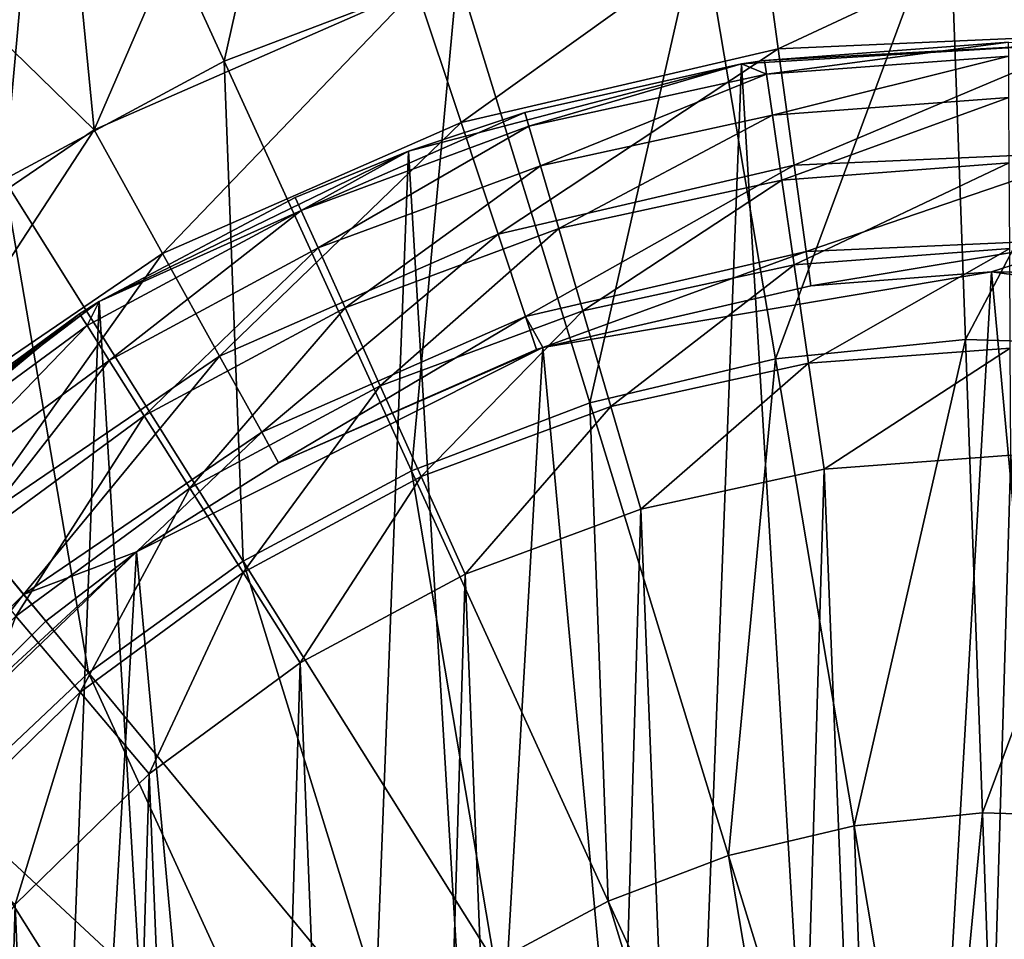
# Model space of a CAD drawing. Header units: millimetres. Extents: x 64 to 3333, y 103 to 3347.
# Tile 105 of 519: x 100 to 112, y 2026 to 2037. Entities that reach past the tile are written whole.
import ezdxf

# ---------------------------------------------------------------- set-up
doc = ezdxf.new("R2010")
doc.units = ezdxf.units.MM
doc.header["$LTSCALE"] = 25.4
doc.layers.get('0').update_dxf_attribs({"true_color": 0xff5454})

# ---------------------------------------------------------------- blocks, each defined once
blk = doc.blocks.new('SPIDER-6785-9743.STL')
at = {"color": 7, "true_color": 0xffffff}
mesh = blk.add_polyface(dxfattribs=at)
corners = [(103.744, 2042.162, 23.083), (102.411, 2036.226, 19.854), (100.297, 2040.852, 23.083), (105.237, 2037.3, 19.854)]
mesh.append_faces([[corners[k] for k in face] for face in [(0, 1, 2), (1, 0, 3)]], dxfattribs={"vtx0": -1, "color": 7})
mesh = blk.add_polyface(dxfattribs=at)
corners = [(103.754, 2042.131, 100.694), (100.31, 2040.822, 100.694), (100.84, 2035.394, 103.919)]
mesh.append_faces([[corners[k] for k in face] for face in [(0, 1, 2)]], dxfattribs={"color": 7})
mesh = blk.add_polyface(dxfattribs=at)
corners = [(104.739, 2037.104, 103.919), (103.754, 2042.131, 100.694), (100.84, 2035.394, 103.919)]
mesh.append_faces([[corners[k] for k in face] for face in [(0, 1, 2)]], dxfattribs={"color": 7})
mesh = blk.add_polyface(dxfattribs=at)
corners = [(100.297, 2040.852, 23.083), (99.75, 2034.792, 19.854), (97.05, 2039.103, 23.083), (102.411, 2036.226, 19.854)]
mesh.append_faces([[corners[k] for k in face] for face in [(0, 1, 2), (1, 0, 3)]], dxfattribs={"vtx0": -1, "color": 7})
mesh = blk.add_polyface(dxfattribs=at)
corners = [(100.84, 2035.394, 103.919), (100.31, 2040.822, 100.694), (97.067, 2039.075, 100.694)]
mesh.append_faces([[corners[k] for k in face] for face in [(0, 1, 2)]], dxfattribs={"color": 7})
mesh = blk.add_polyface(dxfattribs=at)
corners = [(100.84, 2035.394, 103.919), (97.067, 2039.075, 100.694), (97.321, 2032.997, 103.919)]
mesh.append_faces([[corners[k] for k in face] for face in [(0, 1, 2)]], dxfattribs={"color": 7})
mesh = blk.add_polyface(dxfattribs=at)
corners = [(111.186, 2038.302, 19.854), (109.084, 2032.621, 17.288), (108.178, 2037.996, 19.854), (111.382, 2032.855, 17.288)]
mesh.append_faces([[corners[k] for k in face] for face in [(0, 1, 2), (1, 0, 3)]], dxfattribs={"vtx0": -1, "color": 7})
mesh = blk.add_polyface(dxfattribs=at)
corners = [(114.207, 2038.213, 19.854), (111.382, 2032.855, 17.288), (111.186, 2038.302, 19.854), (113.691, 2032.787, 17.288)]
mesh.append_faces([[corners[k] for k in face] for face in [(0, 1, 2), (1, 0, 3)]], dxfattribs={"vtx0": -1, "color": 7})
mesh = blk.add_polyface(dxfattribs=at)
corners = [(109.118, 2036.375, 105.177), (113.141, 2038.255, 103.919), (108.887, 2038.069, 103.919), (113.057, 2036.547, 105.177)]
mesh.append_faces([[corners[k] for k in face] for face in [(0, 1, 2), (1, 0, 3)]], dxfattribs={"vtx0": -1, "color": 7})
mesh = blk.add_polyface(dxfattribs=at)
corners = [(105.278, 2035.482, 105.177), (108.887, 2038.069, 103.919), (104.739, 2037.104, 103.919), (109.118, 2036.375, 105.177)]
mesh.append_faces([[corners[k] for k in face] for face in [(0, 1, 2), (1, 0, 3)]], dxfattribs={"vtx0": -1, "color": 7})
mesh = blk.add_polyface(dxfattribs=at)
corners = [(108.178, 2037.996, 19.854), (106.836, 2032.089, 17.288), (105.237, 2037.3, 19.854), (109.084, 2032.621, 17.288)]
mesh.append_faces([[corners[k] for k in face] for face in [(0, 1, 2), (1, 0, 3)]], dxfattribs={"vtx0": -1, "color": 7})
mesh = blk.add_polyface(dxfattribs=at)
corners = [(105.237, 2037.3, 19.854), (104.677, 2031.268, 17.288), (102.411, 2036.226, 19.854), (106.836, 2032.089, 17.288)]
mesh.append_faces([[corners[k] for k in face] for face in [(0, 1, 2), (1, 0, 3)]], dxfattribs={"vtx0": -1, "color": 7})
mesh = blk.add_polyface(dxfattribs=at)
corners = [(101.667, 2033.899, 105.177), (104.739, 2037.104, 103.919), (100.84, 2035.394, 103.919), (105.278, 2035.482, 105.177)]
mesh.append_faces([[corners[k] for k in face] for face in [(0, 1, 2), (1, 0, 3)]], dxfattribs={"vtx0": -1, "color": 7})
mesh = blk.add_polyface(dxfattribs=at)
corners = [(109.311, 2034.966, 106.87), (113.057, 2036.547, 105.177), (109.118, 2036.375, 105.177), (112.988, 2035.127, 106.87)]
mesh.append_faces([[corners[k] for k in face] for face in [(0, 1, 2), (1, 0, 3)]], dxfattribs={"vtx0": -1, "color": 7})
at = {"color": 0}
mesh = blk.add_polyface(dxfattribs=at)
corners = [(91.349, 2020.15, 114.71), (91.031, 2011.865, 114.71), (90.782, 2016.023, 114.71), (92.087, 2007.835, 114.71), (92.711, 2024.087, 114.71), (93.908, 2004.088, 114.71), (94.814, 2027.683, 114.71), (96.425, 2000.769, 114.71), (97.578, 2030.799, 114.71), (99.541, 1998.005, 114.71), (100.898, 2033.316, 114.71), (103.137, 1995.901, 114.71), (104.644, 2035.137, 114.71), (107.074, 1994.54, 114.71), (108.674, 2036.193, 114.71), (111.201, 1993.973, 114.71), (112.832, 2036.442, 114.71), (115.359, 1994.222, 114.71), (116.959, 2035.875, 114.71), (119.389, 1995.277, 114.71), (120.896, 2034.513, 114.71), (123.136, 1997.099, 114.71), (124.492, 2032.41, 114.71), (126.455, 1999.616, 114.71), (127.608, 2029.646, 114.71), (129.219, 2002.732, 114.71), (130.126, 2026.326, 114.71), (131.323, 2006.328, 114.71), (131.947, 2022.58, 114.71), (132.684, 2010.265, 114.71), (133.002, 2018.55, 114.71), (133.251, 2014.392, 114.71)]
mesh.append_faces([[corners[k] for k in face] for face in [(0, 1, 2), (29, 30, 31)]], dxfattribs={"vtx0": -1, "color": 0})
mesh.append_faces([[corners[k] for k in face] for face in [(1, 0, 3), (3, 4, 5), (5, 6, 7), (7, 8, 9), (9, 10, 11), (11, 12, 13), (13, 14, 15), (15, 16, 17), (17, 18, 19), (19, 20, 21), (21, 22, 23), (23, 24, 25), (25, 26, 27), (27, 28, 29)]], dxfattribs={"vtx0": -1, "vtx1": -1, "color": 0})
mesh.append_faces([[corners[k] for k in face] for face in [(3, 0, 4), (5, 4, 6), (7, 6, 8), (9, 8, 10), (11, 10, 12), (13, 12, 14), (15, 14, 16), (17, 16, 18), (19, 18, 20), (21, 20, 22), (23, 22, 24), (25, 24, 26), (27, 26, 28), (29, 28, 30)]], dxfattribs={"vtx0": -1, "vtx2": -1, "color": 0})
mesh = blk.add_polyface(dxfattribs=at)
corners = [(108.674, 2036.193, 174.71), (112.832, 2036.442, 114.71), (108.674, 2036.193, 114.71)]
mesh.append_faces([[corners[k] for k in face] for face in [(0, 1, 2)]], dxfattribs={"color": 0})
mesh = blk.add_polyface(dxfattribs=at)
corners = [(108.949, 2036.235, 174.71), (112.832, 2036.442, 114.71), (108.674, 2036.193, 174.71)]
mesh.append_faces([[corners[k] for k in face] for face in [(0, 1, 2)]], dxfattribs={"color": 0})
mesh = blk.add_polyface(dxfattribs=at)
corners = [(111.905, 2036.457, 174.71), (112.832, 2036.442, 114.71), (108.949, 2036.235, 174.71)]
mesh.append_faces([[corners[k] for k in face] for face in [(0, 1, 2)]], dxfattribs={"color": 0})
mesh = blk.add_polyface(dxfattribs=at)
corners = [(108.974, 2036.066, 176.004), (111.905, 2036.457, 174.71), (108.949, 2036.235, 174.71), (111.906, 2036.287, 176.004)]
mesh.append_faces([[corners[k] for k in face] for face in [(0, 1, 2), (1, 0, 3)]], dxfattribs={"vtx0": -1, "color": 0})
at = {"color": 7, "true_color": 0xffffff}
mesh = blk.add_polyface(dxfattribs=at)
corners = [(105.727, 2034.133, 106.87), (109.118, 2036.375, 105.177), (105.278, 2035.482, 105.177), (109.311, 2034.966, 106.87)]
mesh.append_faces([[corners[k] for k in face] for face in [(0, 1, 2), (1, 0, 3)]], dxfattribs={"vtx0": -1, "color": 7})
at = {"color": 0}
mesh = blk.add_polyface(dxfattribs=at)
corners = [(109.046, 2035.572, 177.21), (111.906, 2036.287, 176.004), (108.974, 2036.066, 176.004), (111.909, 2035.787, 177.21)]
mesh.append_faces([[corners[k] for k in face] for face in [(0, 1, 2), (1, 0, 3)]], dxfattribs={"vtx0": -1, "color": 0})
at = {"color": 7, "true_color": 0xffffff}
mesh = blk.add_polyface(dxfattribs=at)
corners = [(102.411, 2036.226, 19.854), (102.643, 2030.173, 17.288), (99.75, 2034.792, 19.854), (104.677, 2031.268, 17.288)]
mesh.append_faces([[corners[k] for k in face] for face in [(0, 1, 2), (1, 0, 3)]], dxfattribs={"vtx0": -1, "color": 7})
at = {"color": 0}
mesh = blk.add_polyface(dxfattribs=at)
corners = [(106.052, 2035.603, 174.71), (108.674, 2036.193, 114.71), (104.644, 2035.137, 114.71)]
mesh.append_faces([[corners[k] for k in face] for face in [(0, 1, 2)]], dxfattribs={"color": 0})
mesh = blk.add_polyface(dxfattribs=at)
corners = [(108.674, 2036.193, 174.71), (108.674, 2036.193, 114.71), (106.052, 2035.603, 174.71)]
mesh.append_faces([[corners[k] for k in face] for face in [(0, 1, 2)]], dxfattribs={"color": 0})
mesh = blk.add_polyface(dxfattribs=at)
corners = [(106.1, 2035.44, 176.004), (108.674, 2036.193, 174.71), (106.052, 2035.603, 174.71)]
mesh.append_faces([[corners[k] for k in face] for face in [(0, 1, 2)]], dxfattribs={"color": 0})
mesh = blk.add_polyface(dxfattribs=at)
corners = [(108.974, 2036.066, 176.004), (108.674, 2036.193, 174.71), (106.1, 2035.44, 176.004)]
mesh.append_faces([[corners[k] for k in face] for face in [(0, 1, 2)]], dxfattribs={"color": 0})
mesh = blk.add_polyface(dxfattribs=at)
corners = [(108.974, 2036.066, 176.004), (108.949, 2036.235, 174.71), (108.674, 2036.193, 174.71)]
mesh.append_faces([[corners[k] for k in face] for face in [(0, 1, 2)]], dxfattribs={"color": 0})
mesh = blk.add_polyface(dxfattribs=at)
corners = [(106.24, 2034.96, 177.21), (108.974, 2036.066, 176.004), (106.1, 2035.44, 176.004), (109.046, 2035.572, 177.21)]
mesh.append_faces([[corners[k] for k in face] for face in [(0, 1, 2), (1, 0, 3)]], dxfattribs={"vtx0": -1, "color": 0})
mesh = blk.add_polyface(dxfattribs=at)
corners = [(109.16, 2034.786, 178.246), (111.909, 2035.787, 177.21), (109.046, 2035.572, 177.21), (111.913, 2034.993, 178.246)]
mesh.append_faces([[corners[k] for k in face] for face in [(0, 1, 2), (1, 0, 3)]], dxfattribs={"vtx0": -1, "color": 0})
mesh = blk.add_polyface(dxfattribs=at)
corners = [(106.1, 2035.44, 176.004), (106.052, 2035.603, 174.71), (103.342, 2034.419, 176.004)]
mesh.append_faces([[corners[k] for k in face] for face in [(0, 1, 2)]], dxfattribs={"color": 0})
mesh = blk.add_polyface(dxfattribs=at)
corners = [(103.342, 2034.419, 176.004), (106.052, 2035.603, 174.71), (104.644, 2035.137, 174.71)]
mesh.append_faces([[corners[k] for k in face] for face in [(0, 1, 2)]], dxfattribs={"color": 0})
mesh = blk.add_polyface(dxfattribs=at)
corners = [(106.052, 2035.603, 174.71), (104.644, 2035.137, 114.71), (104.644, 2035.137, 174.71)]
mesh.append_faces([[corners[k] for k in face] for face in [(0, 1, 2)]], dxfattribs={"color": 0})
mesh = blk.add_polyface(dxfattribs=at)
corners = [(106.463, 2034.198, 178.246), (109.046, 2035.572, 177.21), (106.24, 2034.96, 177.21), (109.16, 2034.786, 178.246)]
mesh.append_faces([[corners[k] for k in face] for face in [(0, 1, 2), (1, 0, 3)]], dxfattribs={"vtx0": -1, "color": 0})
at = {"color": 7, "true_color": 0xffffff}
mesh = blk.add_polyface(dxfattribs=at)
corners = [(102.356, 2032.655, 106.87), (105.278, 2035.482, 105.177), (101.667, 2033.899, 105.177), (105.727, 2034.133, 106.87)]
mesh.append_faces([[corners[k] for k in face] for face in [(0, 1, 2), (1, 0, 3)]], dxfattribs={"vtx0": -1, "color": 7})
at = {"color": 0}
mesh = blk.add_polyface(dxfattribs=at)
corners = [(103.548, 2033.964, 177.21), (106.1, 2035.44, 176.004), (103.342, 2034.419, 176.004), (106.24, 2034.96, 177.21)]
mesh.append_faces([[corners[k] for k in face] for face in [(0, 1, 2), (1, 0, 3)]], dxfattribs={"vtx0": -1, "color": 0})
at = {"color": 7, "true_color": 0xffffff}
mesh = blk.add_polyface(dxfattribs=at)
corners = [(98.409, 2031.679, 105.177), (100.84, 2035.394, 103.919), (97.321, 2032.997, 103.919), (101.667, 2033.899, 105.177)]
mesh.append_faces([[corners[k] for k in face] for face in [(0, 1, 2), (1, 0, 3)]], dxfattribs={"vtx0": -1, "color": 7})
at = {"color": 0}
mesh = blk.add_polyface(dxfattribs=at)
corners = [(103.272, 2034.575, 174.71), (104.644, 2035.137, 114.71), (100.898, 2033.316, 114.71)]
mesh.append_faces([[corners[k] for k in face] for face in [(0, 1, 2)]], dxfattribs={"color": 0})
mesh = blk.add_polyface(dxfattribs=at)
corners = [(104.644, 2035.137, 174.71), (104.644, 2035.137, 114.71), (103.272, 2034.575, 174.71)]
mesh.append_faces([[corners[k] for k in face] for face in [(0, 1, 2)]], dxfattribs={"color": 0})
mesh = blk.add_polyface(dxfattribs=at)
corners = [(103.342, 2034.419, 176.004), (104.644, 2035.137, 174.71), (103.272, 2034.575, 174.71)]
mesh.append_faces([[corners[k] for k in face] for face in [(0, 1, 2)]], dxfattribs={"color": 0})
at = {"color": 7, "true_color": 0xffffff}
mesh = blk.add_polyface(dxfattribs=at)
corners = [(109.454, 2033.923, 108.956), (112.988, 2035.127, 106.87), (109.311, 2034.966, 106.87), (112.937, 2034.076, 108.956)]
mesh.append_faces([[corners[k] for k in face] for face in [(0, 1, 2), (1, 0, 3)]], dxfattribs={"vtx0": -1, "color": 7})
at = {"color": 0}
mesh = blk.add_polyface(dxfattribs=at)
corners = [(103.875, 2033.24, 178.246), (106.24, 2034.96, 177.21), (103.548, 2033.964, 177.21), (106.463, 2034.198, 178.246)]
mesh.append_faces([[corners[k] for k in face] for face in [(0, 1, 2), (1, 0, 3)]], dxfattribs={"vtx0": -1, "color": 0})
at = {"color": 7, "true_color": 0xffffff}
mesh = blk.add_polyface(dxfattribs=at)
corners = [(106.059, 2033.134, 108.956), (109.311, 2034.966, 106.87), (105.727, 2034.133, 106.87), (109.454, 2033.923, 108.956)]
mesh.append_faces([[corners[k] for k in face] for face in [(0, 1, 2), (1, 0, 3)]], dxfattribs={"vtx0": -1, "color": 7})
at = {"color": 0}
mesh = blk.add_polyface(dxfattribs=at)
corners = [(109.31, 2033.761, 179.04), (111.913, 2034.993, 178.246), (109.16, 2034.786, 178.246), (111.918, 2033.957, 179.04)]
mesh.append_faces([[corners[k] for k in face] for face in [(0, 1, 2), (1, 0, 3)]], dxfattribs={"vtx0": -1, "color": 0})
at = {"color": 7, "true_color": 0xffffff}
mesh = blk.add_polyface(dxfattribs=at)
corners = [(99.75, 2034.792, 19.854), (100.77, 2028.821, 17.288), (97.298, 2033.024, 19.854), (102.643, 2030.173, 17.288)]
mesh.append_faces([[corners[k] for k in face] for face in [(0, 1, 2), (1, 0, 3)]], dxfattribs={"vtx0": -1, "color": 7})
at = {"color": 0}
mesh = blk.add_polyface(dxfattribs=at)
corners = [(106.754, 2033.204, 179.04), (109.16, 2034.786, 178.246), (106.463, 2034.198, 178.246), (109.31, 2033.761, 179.04)]
mesh.append_faces([[corners[k] for k in face] for face in [(0, 1, 2), (1, 0, 3)]], dxfattribs={"vtx0": -1, "color": 0})
mesh = blk.add_polyface(dxfattribs=at)
corners = [(103.272, 2034.575, 174.71), (100.898, 2033.316, 114.71), (100.898, 2033.316, 174.71)]
mesh.append_faces([[corners[k] for k in face] for face in [(0, 1, 2)]], dxfattribs={"color": 0})
mesh = blk.add_polyface(dxfattribs=at)
corners = [(103.342, 2034.419, 176.004), (103.272, 2034.575, 174.71), (100.898, 2033.316, 174.71)]
mesh.append_faces([[corners[k] for k in face] for face in [(0, 1, 2)]], dxfattribs={"color": 0})
mesh = blk.add_polyface(dxfattribs=at)
corners = [(103.342, 2034.419, 176.004), (100.898, 2033.316, 174.71), (100.753, 2033.025, 176.004)]
mesh.append_faces([[corners[k] for k in face] for face in [(0, 1, 2)]], dxfattribs={"color": 0})
mesh = blk.add_polyface(dxfattribs=at)
corners = [(101.02, 2032.603, 177.21), (103.342, 2034.419, 176.004), (100.753, 2033.025, 176.004), (103.548, 2033.964, 177.21)]
mesh.append_faces([[corners[k] for k in face] for face in [(0, 1, 2), (1, 0, 3)]], dxfattribs={"vtx0": -1, "color": 0})
at = {"color": 7, "true_color": 0xffffff}
mesh = blk.add_polyface(dxfattribs=at)
corners = [(102.866, 2031.734, 108.956), (105.727, 2034.133, 106.87), (102.356, 2032.655, 106.87), (106.059, 2033.134, 108.956)]
mesh.append_faces([[corners[k] for k in face] for face in [(0, 1, 2), (1, 0, 3)]], dxfattribs={"vtx0": -1, "color": 7})
at = {"color": 0}
mesh = blk.add_polyface(dxfattribs=at)
corners = [(104.301, 2032.296, 179.04), (106.463, 2034.198, 178.246), (103.875, 2033.24, 178.246), (106.754, 2033.204, 179.04)]
mesh.append_faces([[corners[k] for k in face] for face in [(0, 1, 2), (1, 0, 3)]], dxfattribs={"vtx0": -1, "color": 0})
at = {"color": 7, "true_color": 0xffffff}
mesh = blk.add_polyface(dxfattribs=at)
corners = [(109.511, 2033.506, 110.691), (112.937, 2034.076, 108.956), (109.454, 2033.923, 108.956)]
mesh.append_faces([[corners[k] for k in face] for face in [(0, 1, 2)]], dxfattribs={"color": 7})
mesh = blk.add_polyface(dxfattribs=at)
corners = [(111.698, 2033.674, 110.691), (112.937, 2034.076, 108.956), (109.511, 2033.506, 110.691)]
mesh.append_faces([[corners[k] for k in face] for face in [(0, 1, 2)]], dxfattribs={"color": 7})
mesh = blk.add_polyface(dxfattribs=at)
corners = [(112.916, 2033.655, 110.691), (112.937, 2034.076, 108.956), (111.698, 2033.674, 110.691)]
mesh.append_faces([[corners[k] for k in face] for face in [(0, 1, 2)]], dxfattribs={"color": 7})
mesh = blk.add_polyface(dxfattribs=at)
corners = [(99.315, 2030.583, 106.87), (101.667, 2033.899, 105.177), (98.409, 2031.679, 105.177), (102.356, 2032.655, 106.87)]
mesh.append_faces([[corners[k] for k in face] for face in [(0, 1, 2), (1, 0, 3)]], dxfattribs={"vtx0": -1, "color": 7})
at = {"color": 0}
mesh = blk.add_polyface(dxfattribs=at)
corners = [(101.444, 2031.931, 178.246), (103.548, 2033.964, 177.21), (101.02, 2032.603, 177.21), (103.875, 2033.24, 178.246)]
mesh.append_faces([[corners[k] for k in face] for face in [(0, 1, 2), (1, 0, 3)]], dxfattribs={"vtx0": -1, "color": 0})
at = {"color": 7, "true_color": 0xffffff}
mesh = blk.add_polyface(dxfattribs=at)
corners = [(106.269, 2032.76, 110.691), (109.454, 2033.923, 108.956), (106.059, 2033.134, 108.956)]
mesh.append_faces([[corners[k] for k in face] for face in [(0, 1, 2)]], dxfattribs={"color": 7})
mesh = blk.add_polyface(dxfattribs=at)
corners = [(109.511, 2033.506, 110.691), (109.454, 2033.923, 108.956), (106.269, 2032.76, 110.691)]
mesh.append_faces([[corners[k] for k in face] for face in [(0, 1, 2)]], dxfattribs={"color": 7})
at = {"color": 0}
mesh = blk.add_polyface(dxfattribs=at)
corners = [(109.484, 2032.568, 179.54), (111.918, 2033.957, 179.04), (109.31, 2033.761, 179.04), (111.925, 2032.751, 179.54)]
mesh.append_faces([[corners[k] for k in face] for face in [(0, 1, 2), (1, 0, 3)]], dxfattribs={"vtx0": -1, "color": 0})
at = {"color": 7, "true_color": 0xffffff}
mesh = blk.add_polyface(dxfattribs=at)
corners = [(94.084, 2010.787, 124.919), (94.71, 2021.657, 124.919), (93.578, 2016.269, 124.919), (96.183, 2005.698, 124.919), (97.38, 2026.472, 124.919), (99.69, 2001.453, 124.919), (101.35, 2030.286, 124.919), (104.292, 1998.431, 124.919), (106.269, 2032.76, 124.919), (109.58, 1996.899, 124.919), (111.698, 2033.674, 124.919), (115.084, 1996.994, 124.919), (117.155, 2032.948, 124.919), (120.317, 1998.708, 124.919), (122.156, 2030.645, 124.919), (124.811, 2001.887, 124.919), (126.256, 2026.971, 124.919), (128.169, 2006.25, 124.919), (129.09, 2022.251, 124.919), (130.092, 2011.409, 124.919), (130.408, 2016.905, 124.919)]
mesh.append_faces([[corners[k] for k in face] for face in [(0, 1, 2), (18, 19, 20)]], dxfattribs={"vtx0": -1, "color": 7})
mesh.append_faces([[corners[k] for k in face] for face in [(1, 3, 4), (4, 5, 6), (6, 7, 8), (8, 9, 10), (10, 11, 12), (12, 13, 14), (14, 15, 16), (16, 17, 18)]], dxfattribs={"vtx0": -1, "vtx1": -1, "color": 7})
mesh.append_faces([[corners[k] for k in face] for face in [(1, 0, 3), (4, 3, 5), (6, 5, 7), (8, 7, 9), (10, 9, 11), (12, 11, 13), (14, 13, 15), (16, 15, 17), (18, 17, 19)]], dxfattribs={"vtx0": -1, "vtx2": -1, "color": 7})
mesh = blk.add_polyface(dxfattribs=at)
corners = [(111.698, 2033.674, 124.919), (109.511, 2033.506, 110.691), (106.269, 2032.76, 124.919)]
mesh.append_faces([[corners[k] for k in face] for face in [(0, 1, 2)]], dxfattribs={"color": 7})
at = {"color": 0}
mesh = blk.add_polyface(dxfattribs=at)
corners = [(107.093, 2032.046, 179.54), (109.31, 2033.761, 179.04), (106.754, 2033.204, 179.04), (109.484, 2032.568, 179.54)]
mesh.append_faces([[corners[k] for k in face] for face in [(0, 1, 2), (1, 0, 3)]], dxfattribs={"vtx0": -1, "color": 0})
at = {"color": 7, "true_color": 0xffffff}
mesh = blk.add_polyface(dxfattribs=at)
corners = [(111.698, 2033.674, 124.919), (111.698, 2033.674, 110.691), (109.511, 2033.506, 110.691)]
mesh.append_faces([[corners[k] for k in face] for face in [(0, 1, 2)]], dxfattribs={"color": 7})
mesh = blk.add_polyface(dxfattribs=at)
corners = [(111.698, 2033.674, 124.919), (112.916, 2033.655, 110.691), (111.698, 2033.674, 110.691)]
mesh.append_faces([[corners[k] for k in face] for face in [(0, 1, 2)]], dxfattribs={"color": 7})
mesh = blk.add_polyface(dxfattribs=at)
corners = [(117.155, 2032.948, 124.919), (112.916, 2033.655, 110.691), (111.698, 2033.674, 124.919)]
mesh.append_faces([[corners[k] for k in face] for face in [(0, 1, 2)]], dxfattribs={"color": 7})
mesh = blk.add_polyface(dxfattribs=at)
corners = [(106.269, 2032.76, 124.919), (109.511, 2033.506, 110.691), (106.269, 2032.76, 110.691)]
mesh.append_faces([[corners[k] for k in face] for face in [(0, 1, 2)]], dxfattribs={"color": 7})
at = {"color": 0}
mesh = blk.add_polyface(dxfattribs=at)
corners = [(100.662, 2033.169, 174.71), (100.898, 2033.316, 114.71), (97.578, 2030.799, 114.71)]
mesh.append_faces([[corners[k] for k in face] for face in [(0, 1, 2)]], dxfattribs={"color": 0})
mesh = blk.add_polyface(dxfattribs=at)
corners = [(100.898, 2033.316, 174.71), (100.898, 2033.316, 114.71), (100.662, 2033.169, 174.71)]
mesh.append_faces([[corners[k] for k in face] for face in [(0, 1, 2)]], dxfattribs={"color": 0})
mesh = blk.add_polyface(dxfattribs=at)
corners = [(100.753, 2033.025, 176.004), (100.898, 2033.316, 174.71), (100.662, 2033.169, 174.71)]
mesh.append_faces([[corners[k] for k in face] for face in [(0, 1, 2)]], dxfattribs={"color": 0})
mesh = blk.add_polyface(dxfattribs=at)
corners = [(100.662, 2033.169, 174.71), (97.578, 2030.799, 114.71), (98.272, 2031.414, 174.71)]
mesh.append_faces([[corners[k] for k in face] for face in [(0, 1, 2)]], dxfattribs={"color": 0})
mesh = blk.add_polyface(dxfattribs=at)
corners = [(98.382, 2031.284, 176.004), (100.662, 2033.169, 174.71), (98.272, 2031.414, 174.71), (100.753, 2033.025, 176.004)]
mesh.append_faces([[corners[k] for k in face] for face in [(0, 1, 2), (1, 0, 3)]], dxfattribs={"vtx0": -1, "color": 0})
mesh = blk.add_polyface(dxfattribs=at)
corners = [(101.997, 2031.056, 179.04), (103.875, 2033.24, 178.246), (101.444, 2031.931, 178.246), (104.301, 2032.296, 179.04)]
mesh.append_faces([[corners[k] for k in face] for face in [(0, 1, 2), (1, 0, 3)]], dxfattribs={"vtx0": -1, "color": 0})
mesh = blk.add_polyface(dxfattribs=at)
corners = [(104.797, 2031.197, 179.54), (106.754, 2033.204, 179.04), (104.301, 2032.296, 179.04), (107.093, 2032.046, 179.54)]
mesh.append_faces([[corners[k] for k in face] for face in [(0, 1, 2), (1, 0, 3)]], dxfattribs={"vtx0": -1, "color": 0})
at = {"color": 7, "true_color": 0xffffff}
mesh = blk.add_polyface(dxfattribs=at)
corners = [(103.07, 2031.365, 110.691), (106.059, 2033.134, 108.956), (102.866, 2031.734, 108.956), (106.192, 2032.734, 110.691)]
mesh.append_faces([[corners[k] for k in face] for face in [(0, 1, 2), (1, 0, 3)]], dxfattribs={"vtx0": -1, "color": 7})
mesh = blk.add_polyface(dxfattribs=at)
corners = [(106.269, 2032.76, 110.691), (106.059, 2033.134, 108.956), (106.192, 2032.734, 110.691)]
mesh.append_faces([[corners[k] for k in face] for face in [(0, 1, 2)]], dxfattribs={"color": 7})
mesh = blk.add_polyface(dxfattribs=at)
corners = [(97.298, 2033.024, 19.854), (99.089, 2027.237, 17.288), (95.099, 2030.95, 19.854), (100.77, 2028.821, 17.288)]
mesh.append_faces([[corners[k] for k in face] for face in [(0, 1, 2), (1, 0, 3)]], dxfattribs={"vtx0": -1, "color": 7})
at = {"color": 0}
mesh = blk.add_polyface(dxfattribs=at)
corners = [(98.706, 2030.903, 177.21), (100.753, 2033.025, 176.004), (98.382, 2031.284, 176.004), (101.02, 2032.603, 177.21)]
mesh.append_faces([[corners[k] for k in face] for face in [(0, 1, 2), (1, 0, 3)]], dxfattribs={"vtx0": -1, "color": 0})
at = {"color": 7, "true_color": 0xffffff}
mesh = blk.add_polyface(dxfattribs=at)
corners = [(111.382, 2032.855, 17.288), (110.035, 2026.971, 15.426), (109.084, 2032.621, 17.288), (111.588, 2027.129, 15.426)]
mesh.append_faces([[corners[k] for k in face] for face in [(0, 1, 2), (1, 0, 3)]], dxfattribs={"vtx0": -1, "color": 7})
mesh = blk.add_polyface(dxfattribs=at)
corners = [(113.691, 2032.787, 17.288), (111.588, 2027.129, 15.426), (111.382, 2032.855, 17.288), (113.147, 2027.083, 15.426)]
mesh.append_faces([[corners[k] for k in face] for face in [(0, 1, 2), (1, 0, 3)]], dxfattribs={"vtx0": -1, "color": 7})
mesh = blk.add_polyface(dxfattribs=at)
corners = [(106.269, 2032.76, 124.919), (103.07, 2031.365, 110.691), (101.35, 2030.286, 124.919)]
mesh.append_faces([[corners[k] for k in face] for face in [(0, 1, 2)]], dxfattribs={"color": 7})
mesh = blk.add_polyface(dxfattribs=at)
corners = [(106.269, 2032.76, 124.919), (106.192, 2032.734, 110.691), (103.07, 2031.365, 110.691)]
mesh.append_faces([[corners[k] for k in face] for face in [(0, 1, 2)]], dxfattribs={"color": 7})
mesh = blk.add_polyface(dxfattribs=at)
corners = [(106.269, 2032.76, 124.919), (106.269, 2032.76, 110.691), (106.192, 2032.734, 110.691)]
mesh.append_faces([[corners[k] for k in face] for face in [(0, 1, 2)]], dxfattribs={"color": 7})
at = {"color": 0}
mesh = blk.add_polyface(dxfattribs=at)
corners = [(109.671, 2031.287, 179.71), (111.925, 2032.751, 179.54), (109.484, 2032.568, 179.54), (111.932, 2031.457, 179.71)]
mesh.append_faces([[corners[k] for k in face] for face in [(0, 1, 2), (1, 0, 3)]], dxfattribs={"vtx0": -1, "color": 0})
mesh = blk.add_polyface(dxfattribs=at)
corners = [(99.22, 2030.297, 178.246), (101.02, 2032.603, 177.21), (98.706, 2030.903, 177.21), (101.444, 2031.931, 178.246)]
mesh.append_faces([[corners[k] for k in face] for face in [(0, 1, 2), (1, 0, 3)]], dxfattribs={"vtx0": -1, "color": 0})
at = {"color": 7, "true_color": 0xffffff}
mesh = blk.add_polyface(dxfattribs=at)
corners = [(99.985, 2029.771, 108.956), (102.356, 2032.655, 106.87), (99.315, 2030.583, 106.87), (102.866, 2031.734, 108.956)]
mesh.append_faces([[corners[k] for k in face] for face in [(0, 1, 2), (1, 0, 3)]], dxfattribs={"vtx0": -1, "color": 7})
mesh = blk.add_polyface(dxfattribs=at)
corners = [(109.084, 2032.621, 17.288), (108.517, 2026.612, 15.426), (106.836, 2032.089, 17.288), (110.035, 2026.971, 15.426)]
mesh.append_faces([[corners[k] for k in face] for face in [(0, 1, 2), (1, 0, 3)]], dxfattribs={"vtx0": -1, "color": 7})
at = {"color": 0}
mesh = blk.add_polyface(dxfattribs=at)
corners = [(107.456, 2030.804, 179.71), (109.484, 2032.568, 179.54), (107.093, 2032.046, 179.54), (109.671, 2031.287, 179.71)]
mesh.append_faces([[corners[k] for k in face] for face in [(0, 1, 2), (1, 0, 3)]], dxfattribs={"vtx0": -1, "color": 0})
mesh = blk.add_polyface(dxfattribs=at)
corners = [(102.642, 2030.037, 179.54), (104.301, 2032.296, 179.04), (101.997, 2031.056, 179.04), (104.797, 2031.197, 179.54)]
mesh.append_faces([[corners[k] for k in face] for face in [(0, 1, 2), (1, 0, 3)]], dxfattribs={"vtx0": -1, "color": 0})
at = {"color": 7, "true_color": 0xffffff}
mesh = blk.add_polyface(dxfattribs=at)
corners = [(106.836, 2032.089, 17.288), (107.058, 2026.058, 15.426), (104.677, 2031.268, 17.288), (108.517, 2026.612, 15.426)]
mesh.append_faces([[corners[k] for k in face] for face in [(0, 1, 2), (1, 0, 3)]], dxfattribs={"vtx0": -1, "color": 7})
at = {"color": 0}
mesh = blk.add_polyface(dxfattribs=at)
corners = [(105.329, 2030.018, 179.71), (107.093, 2032.046, 179.54), (104.797, 2031.197, 179.54), (107.456, 2030.804, 179.71)]
mesh.append_faces([[corners[k] for k in face] for face in [(0, 1, 2), (1, 0, 3)]], dxfattribs={"vtx0": -1, "color": 0})
mesh = blk.add_polyface(dxfattribs=at)
corners = [(99.889, 2029.507, 179.04), (101.444, 2031.931, 178.246), (99.22, 2030.297, 178.246), (101.997, 2031.056, 179.04)]
mesh.append_faces([[corners[k] for k in face] for face in [(0, 1, 2), (1, 0, 3)]], dxfattribs={"vtx0": -1, "color": 0})
at = {"color": 7, "true_color": 0xffffff}
mesh = blk.add_polyface(dxfattribs=at)
corners = [(101.35, 2030.286, 110.691), (102.866, 2031.734, 108.956), (99.985, 2029.771, 108.956)]
mesh.append_faces([[corners[k] for k in face] for face in [(0, 1, 2)]], dxfattribs={"color": 7})
mesh = blk.add_polyface(dxfattribs=at)
corners = [(103.07, 2031.365, 110.691), (102.866, 2031.734, 108.956), (101.35, 2030.286, 110.691)]
mesh.append_faces([[corners[k] for k in face] for face in [(0, 1, 2)]], dxfattribs={"color": 7})
at = {"color": 0}
mesh = blk.add_polyface(dxfattribs=at)
corners = [(95.865, 2013.424, 179.71), (95.999, 2017.945, 179.71), (95.774, 2015.689, 179.71), (96.27, 2011.193, 179.71), (96.536, 2020.148, 179.71), (96.982, 2009.041, 179.71), (97.374, 2022.254, 179.71), (97.987, 2007.009, 179.71), (98.497, 2024.223, 179.71), (99.264, 2005.136, 179.71), (99.884, 2026.017, 179.71), (100.79, 2003.459, 179.71), (101.506, 2027.601, 179.71), (102.534, 2002.011, 179.71), (103.333, 2028.943, 179.71), (104.463, 2000.82, 179.71), (105.329, 2030.018, 179.71), (106.539, 1999.908, 179.71), (107.456, 2030.804, 179.71), (108.722, 1999.295, 179.71), (109.671, 2031.287, 179.71), (110.968, 1998.991, 179.71), (111.932, 2031.457, 179.71), (113.235, 1999.003, 179.71), (114.194, 2031.311, 179.71), (115.479, 1999.33, 179.71), (116.414, 2030.851, 179.71), (117.655, 1999.967, 179.71), (118.548, 2030.087, 179.71), (119.721, 2000.9, 179.71), (120.556, 2029.033, 179.71), (121.637, 2002.111, 179.71), (122.397, 2027.71, 179.71), (123.366, 2003.577, 179.71), (124.036, 2026.144, 179.71), (124.874, 2005.27, 179.71), (125.441, 2024.365, 179.71), (126.132, 2007.156, 179.71), (126.585, 2022.407, 179.71), (127.115, 2009.199, 179.71), (127.445, 2020.31, 179.71), (127.804, 2011.359, 179.71), (128.005, 2018.113, 179.71), (128.186, 2013.594, 179.71), (128.254, 2015.86, 179.71)]
mesh.append_faces([[corners[k] for k in face] for face in [(0, 1, 2), (42, 43, 44)]], dxfattribs={"vtx0": -1, "color": 0})
mesh.append_faces([[corners[k] for k in face] for face in [(1, 3, 4), (4, 5, 6), (6, 7, 8), (8, 9, 10), (10, 11, 12), (12, 13, 14), (14, 15, 16), (16, 17, 18), (18, 19, 20), (20, 21, 22), (22, 23, 24), (24, 25, 26), (26, 27, 28), (28, 29, 30), (30, 31, 32), (32, 33, 34), (34, 35, 36), (36, 37, 38), (38, 39, 40), (40, 41, 42)]], dxfattribs={"vtx0": -1, "vtx1": -1, "color": 0})
mesh.append_faces([[corners[k] for k in face] for face in [(1, 0, 3), (4, 3, 5), (6, 5, 7), (8, 7, 9), (10, 9, 11), (12, 11, 13), (14, 13, 15), (16, 15, 17), (18, 17, 19), (20, 19, 21), (22, 21, 23), (24, 23, 25), (26, 25, 27), (28, 27, 29), (30, 29, 31), (32, 31, 33), (34, 33, 35), (36, 35, 37), (38, 37, 39), (40, 39, 41), (42, 41, 43)]], dxfattribs={"vtx0": -1, "vtx2": -1, "color": 0})
at = {"color": 7, "true_color": 0xffffff}
mesh = blk.add_polyface(dxfattribs=at)
corners = [(101.35, 2030.286, 124.919), (103.07, 2031.365, 110.691), (101.35, 2030.286, 110.691)]
mesh.append_faces([[corners[k] for k in face] for face in [(0, 1, 2)]], dxfattribs={"color": 7})
mesh = blk.add_polyface(dxfattribs=at)
corners = [(104.677, 2031.268, 17.288), (105.684, 2025.318, 15.426), (102.643, 2030.173, 17.288), (107.058, 2026.058, 15.426)]
mesh.append_faces([[corners[k] for k in face] for face in [(0, 1, 2), (1, 0, 3)]], dxfattribs={"vtx0": -1, "color": 7})
at = {"color": 0}
mesh = blk.add_polyface(dxfattribs=at)
corners = [(103.333, 2028.943, 179.71), (104.797, 2031.197, 179.54), (102.642, 2030.037, 179.54), (105.329, 2030.018, 179.71)]
mesh.append_faces([[corners[k] for k in face] for face in [(0, 1, 2), (1, 0, 3)]], dxfattribs={"vtx0": -1, "color": 0})
mesh = blk.add_polyface(dxfattribs=at)
corners = [(100.669, 2028.588, 179.54), (101.997, 2031.056, 179.04), (99.889, 2029.507, 179.04), (102.642, 2030.037, 179.54)]
mesh.append_faces([[corners[k] for k in face] for face in [(0, 1, 2), (1, 0, 3)]], dxfattribs={"vtx0": -1, "color": 0})
at = {"color": 7, "true_color": 0xffffff}
mesh = blk.add_polyface(dxfattribs=at)
corners = [(97.514, 2027.312, 108.956), (99.315, 2030.583, 106.87), (96.706, 2027.987, 106.87), (99.985, 2029.771, 108.956)]
mesh.append_faces([[corners[k] for k in face] for face in [(0, 1, 2), (1, 0, 3)]], dxfattribs={"vtx0": -1, "color": 7})
mesh = blk.add_polyface(dxfattribs=at)
corners = [(101.35, 2030.286, 124.919), (97.837, 2027.042, 110.691), (97.38, 2026.472, 124.919)]
mesh.append_faces([[corners[k] for k in face] for face in [(0, 1, 2)]], dxfattribs={"color": 7})
mesh = blk.add_polyface(dxfattribs=at)
corners = [(101.35, 2030.286, 124.919), (100.253, 2029.446, 110.691), (97.837, 2027.042, 110.691)]
mesh.append_faces([[corners[k] for k in face] for face in [(0, 1, 2)]], dxfattribs={"color": 7})
mesh = blk.add_polyface(dxfattribs=at)
corners = [(101.35, 2030.286, 110.691), (99.985, 2029.771, 108.956), (100.253, 2029.446, 110.691)]
mesh.append_faces([[corners[k] for k in face] for face in [(0, 1, 2)]], dxfattribs={"color": 7})
mesh = blk.add_polyface(dxfattribs=at)
corners = [(101.35, 2030.286, 124.919), (101.35, 2030.286, 110.691), (100.253, 2029.446, 110.691)]
mesh.append_faces([[corners[k] for k in face] for face in [(0, 1, 2)]], dxfattribs={"color": 7})
mesh = blk.add_polyface(dxfattribs=at)
corners = [(102.643, 2030.173, 17.288), (104.419, 2024.405, 15.426), (100.77, 2028.821, 17.288), (105.684, 2025.318, 15.426)]
mesh.append_faces([[corners[k] for k in face] for face in [(0, 1, 2), (1, 0, 3)]], dxfattribs={"vtx0": -1, "color": 7})
at = {"color": 0}
mesh = blk.add_polyface(dxfattribs=at)
corners = [(101.506, 2027.601, 179.71), (102.642, 2030.037, 179.54), (100.669, 2028.588, 179.54), (103.333, 2028.943, 179.71)]
mesh.append_faces([[corners[k] for k in face] for face in [(0, 1, 2), (1, 0, 3)]], dxfattribs={"vtx0": -1, "color": 0})
at = {"color": 7, "true_color": 0xffffff}
mesh = blk.add_polyface(dxfattribs=at)
corners = [(97.837, 2027.042, 110.691), (99.985, 2029.771, 108.956), (97.514, 2027.312, 108.956), (100.253, 2029.446, 110.691)]
mesh.append_faces([[corners[k] for k in face] for face in [(0, 1, 2), (1, 0, 3)]], dxfattribs={"vtx0": -1, "color": 7})
at = {"color": 0}
mesh = blk.add_polyface(dxfattribs=at)
corners = [(98.918, 2026.878, 179.54), (99.889, 2029.507, 179.04), (98.017, 2027.68, 179.04), (100.669, 2028.588, 179.54)]
mesh.append_faces([[corners[k] for k in face] for face in [(0, 1, 2), (1, 0, 3)]], dxfattribs={"vtx0": -1, "color": 0})
at = {"color": 7, "true_color": 0xffffff}
mesh = blk.add_polyface(dxfattribs=at)
corners = [(100.77, 2028.821, 17.288), (103.283, 2023.334, 15.426), (99.089, 2027.237, 17.288), (104.419, 2024.405, 15.426)]
mesh.append_faces([[corners[k] for k in face] for face in [(0, 1, 2), (1, 0, 3)]], dxfattribs={"vtx0": -1, "color": 7})
at = {"color": 0}
mesh = blk.add_polyface(dxfattribs=at)
corners = [(99.884, 2026.017, 179.71), (100.669, 2028.588, 179.54), (98.918, 2026.878, 179.54), (101.506, 2027.601, 179.71)]
mesh.append_faces([[corners[k] for k in face] for face in [(0, 1, 2), (1, 0, 3)]], dxfattribs={"vtx0": -1, "color": 0})
at = {"color": 7, "true_color": 0xffffff}
mesh = blk.add_polyface(dxfattribs=at)
corners = [(99.089, 2027.237, 17.288), (102.297, 2022.125, 15.426), (97.629, 2025.447, 17.288), (103.283, 2023.334, 15.426)]
mesh.append_faces([[corners[k] for k in face] for face in [(0, 1, 2), (1, 0, 3)]], dxfattribs={"vtx0": -1, "color": 7})
mesh = blk.add_polyface(dxfattribs=at)
corners = [(111.588, 2027.129, 15.426), (111.018, 2021.136, 14.297), (110.035, 2026.971, 15.426), (111.8, 2021.216, 14.297)]
mesh.append_faces([[corners[k] for k in face] for face in [(0, 1, 2), (1, 0, 3)]], dxfattribs={"vtx0": -1, "color": 7})
mesh = blk.add_polyface(dxfattribs=at)
corners = [(113.147, 2027.083, 15.426), (111.8, 2021.216, 14.297), (111.588, 2027.129, 15.426), (112.587, 2021.193, 14.297)]
mesh.append_faces([[corners[k] for k in face] for face in [(0, 1, 2), (1, 0, 3)]], dxfattribs={"vtx0": -1, "color": 7})
mesh = blk.add_polyface(dxfattribs=at)
corners = [(110.035, 2026.971, 15.426), (110.253, 2020.955, 14.297), (108.517, 2026.612, 15.426), (111.018, 2021.136, 14.297)]
mesh.append_faces([[corners[k] for k in face] for face in [(0, 1, 2), (1, 0, 3)]], dxfattribs={"vtx0": -1, "color": 7})
mesh = blk.add_polyface(dxfattribs=at)
corners = [(108.517, 2026.612, 15.426), (109.518, 2020.676, 14.297), (107.058, 2026.058, 15.426), (110.253, 2020.955, 14.297)]
mesh.append_faces([[corners[k] for k in face] for face in [(0, 1, 2), (1, 0, 3)]], dxfattribs={"vtx0": -1, "color": 7})
mesh = blk.add_polyface(dxfattribs=at)
corners = [(107.058, 2026.058, 15.426), (108.825, 2020.303, 14.297), (105.684, 2025.318, 15.426), (109.518, 2020.676, 14.297)]
mesh.append_faces([[corners[k] for k in face] for face in [(0, 1, 2), (1, 0, 3)]], dxfattribs={"vtx0": -1, "color": 7})

msp = doc.modelspace()

# ---------------------------------------------------------------- block references
at = {"color": 250, "true_color": 0x262626}
msp.add_blockref('SPIDER-6785-9743.STL', (0, 0), dxfattribs=at)

doc.saveas('drawing.dxf')
